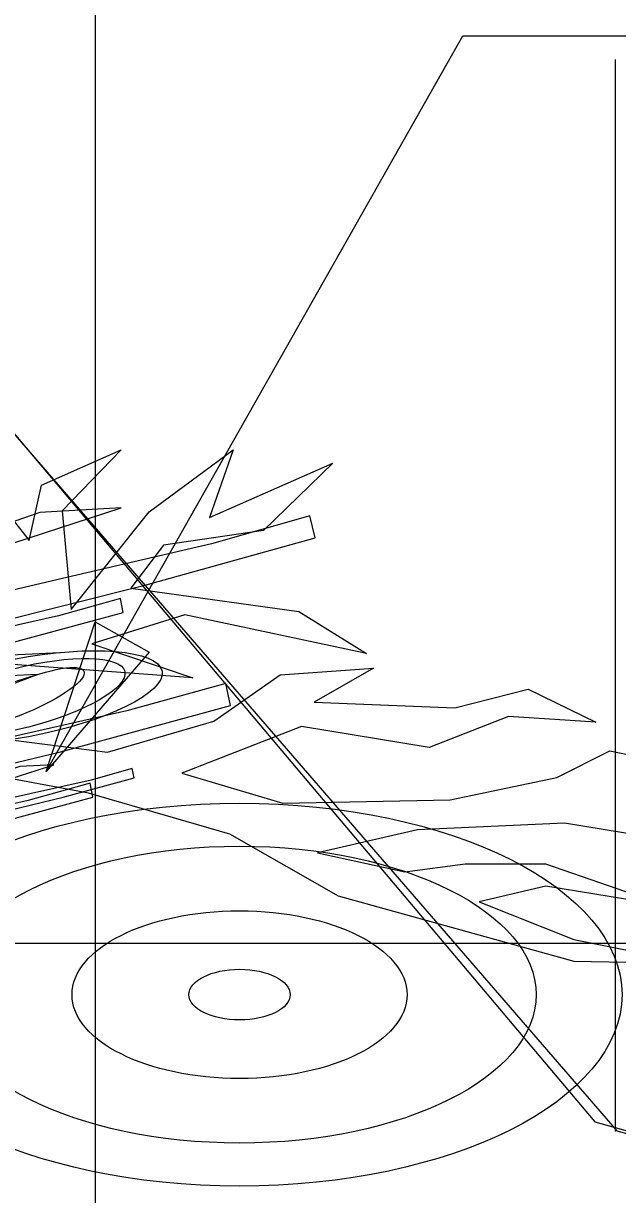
# Model space of a CAD drawing. Extents: x 1578769 to 1579225, y 724002 to 724828.
# Drawn here: x 1578880.951 to 1578883.259, y 724446.499 to 724451.044 of the extents above; entities that cross this region are included whole.
import ezdxf

# ---------------------------------------------------------------- set-up
doc = ezdxf.new("R2010")
doc.units = 0
for name, color, linetype in [('1', 7, 'Continuous'), ('Default', 7, 'Continuous'), ('G-ANNO-SYMB', 7, 'Continuous'), ('Old_Level_1', 7, 'Continuous'), ('Old_Level_41', 7, 'Continuous'), ('R_Exist Surface', 7, 'Continuous')]:
    doc.layers.add(name, color=color, linetype=linetype)

msp = doc.modelspace()

# ---------------------------------------------------------------- linework, layer by layer
at = {"layer": '1'}
msp.add_line((1578883.2512, 724446.7446), (1578883.2512, 724450.9041), dxfattribs=at)
msp.add_lwpolyline([(1578881.0386, 724448.1409), (1578882.6573, 724450.9962), (1578884.5293, 724450.9962)], dxfattribs=at)
msp.add_lwpolyline([(1578881.4389, 724448.6037), (1578881.0386, 724448.1409), (1578881.2301, 724448.722)], close=True, dxfattribs=at)
at = {"layer": 'Default'}
msp.add_lwpolyline([(1578841.2303, 724457.0713), (1578842.2603, 724457.0594), (1578863.3303, 724456.9426), (1578874.2903, 724456.8851), (1578876.4003, 724454.7965), (1578883.1703, 724446.7822), (1578901.0203, 724441.7105), (1578903.4503, 724441.0286), (1578909.9203, 724441.3768), (1578926.3203, 724442.247), (1578964.0903, 724446.5535), (1578966.7003, 724446.865), (1578977.3903, 724447.8421), (1578995.6903, 724449.505), (1578999.6003, 724449.8412), (1579038.5003, 724453.3659)], dxfattribs=at)
at = {"layer": 'G-ANNO-SYMB'}
for points in [[(1578878.2457, 724448.2657), (1578878.9065, 724448.3174), (1578879.2727, 724448.3904), (1578879.7735, 724448.5156), (1578880.1506, 724448.5347), (1578880.5457, 724448.5548), (1578880.9262, 724448.6467), (1578881.339, 724448.7583), (1578881.328, 724448.8122), (1578881.0876, 724448.7456), (1578880.7232, 724448.6636), (1578880.4109, 724448.5933), (1578880.529, 724448.7263), (1578880.87, 724448.8342), (1578880.6724, 724448.8242), (1578880.4176, 724448.7387), (1578880.3281, 724448.6435), (1578880.0821, 724448.6038), (1578879.6691, 724448.5828), (1578879.2922, 724448.473), (1578878.646, 724448.3495), (1578878.2131, 724448.3366)], [(1578876.8055, 724447.6084), (1578877.8629, 724447.6911), (1578878.4488, 724447.808), (1578879.25, 724448.0082), (1578879.8534, 724448.0389), (1578880.4856, 724448.071), (1578881.0944, 724448.218), (1578881.7548, 724448.3966), (1578881.7373, 724448.4828), (1578881.3526, 724448.3762), (1578880.7696, 724448.245), (1578880.2699, 724448.1326), (1578880.4589, 724448.3453), (1578881.0044, 724448.5181), (1578880.6883, 724448.5021), (1578880.2806, 724448.3653), (1578880.1374, 724448.2129), (1578879.7439, 724448.1494), (1578879.083, 724448.1158), (1578878.48, 724447.9401), (1578877.446, 724447.7425), (1578876.7535, 724447.7219)], [(1578878.1274, 724447.5493), (1578878.7882, 724447.601), (1578879.1544, 724447.674), (1578879.6552, 724447.7992), (1578880.0323, 724447.8183), (1578880.4274, 724447.8384), (1578880.8079, 724447.9303), (1578881.2207, 724448.0419), (1578881.2098, 724448.0958), (1578880.9693, 724448.0291), (1578880.6049, 724447.9472), (1578880.2926, 724447.8769), (1578880.4107, 724448.0098), (1578880.7517, 724448.1178), (1578880.5541, 724448.1078), (1578880.2993, 724448.0223), (1578880.2098, 724447.9271), (1578879.9639, 724447.8874), (1578879.5508, 724447.8664), (1578879.174, 724447.7566), (1578878.5277, 724447.6331), (1578878.0949, 724447.6202)]]:
    msp.add_lwpolyline(points, close=True, dxfattribs=at)
msp.add_lwpolyline([(1578880.3029, 724448.0013), (1578880.3335, 724447.9537), (1578880.3374, 724447.9547), (1578880.5888, 724447.9675), (1578880.8522, 724447.9808), (1578881.1059, 724448.0421), (1578881.381, 724448.1165), (1578881.3737, 724448.1524), (1578881.2134, 724448.108), (1578880.9705, 724448.0533), (1578880.7623, 724448.0065), (1578880.8411, 724448.0951), (1578881.0684, 724448.1671), (1578880.9367, 724448.1604), (1578880.7668, 724448.1034), (1578880.7071, 724448.04), (1578880.5431, 724448.0135), (1578880.3029, 724448.0013)], dxfattribs=at)
at = {"layer": 'Old_Level_1'}
for p, q in [((1578881.021, 724449.2517), (1578881.3308, 724449.3894)), ((1578881.3308, 724449.3894), (1578881.101, 724449.153)), ((1578881.4399, 724449.1486), (1578881.766, 724449.3898)), ((1578881.766, 724449.3898), (1578881.6739, 724449.1273)), ((1578881.6739, 724449.1273), (1578882.1523, 724449.3383)), ((1578882.1523, 724449.3383), (1578881.8834, 724449.0758)), ((1578880.7869, 724449.2731), (1578880.9737, 724449.0372)), ((1578880.9737, 724449.0372), (1578881.021, 724449.2517)), ((1578881.101, 724449.153), (1578881.136, 724448.7701)), ((1578881.136, 724448.7701), (1578881.4399, 724449.1486)), ((1578881.8834, 724449.0758), (1578881.4946, 724449.02)), ((1578881.4946, 724449.02), (1578881.3686, 724448.852)), ((1578881.3686, 724448.852), (1578882.0207, 724448.762)), ((1578882.0207, 724448.762), (1578882.2837, 724448.5985)), ((1578881.5785, 724448.7491), (1578881.2169, 724448.637)), ((1578882.2837, 724448.5985), (1578881.5785, 724448.7491)), ((1578881.2169, 724448.637), (1578881.6096, 724448.5041)), ((1578878.0618, 724448.4592), (1578881.0917, 724448.603)), ((1578881.6096, 724448.5041), (1578880.8569, 724448.5599)), ((1578881.9483, 724448.5168), (1578882.311, 724448.5427)), ((1578882.311, 724448.5427), (1578882.0805, 724448.4097)), ((1578881.691, 724448.3364), (1578881.9483, 724448.5168)), ((1578882.6273, 724448.3883), (1578882.9112, 724448.4611)), ((1578882.9112, 724448.4611), (1578883.175, 724448.3323)), ((1578882.0805, 724448.4097), (1578882.6273, 724448.3883)), ((1578882.8357, 724448.354), (1578882.5267, 724448.2337)), ((1578883.175, 724448.3323), (1578882.8357, 724448.354)), ((1578881.2781, 724448.2155), (1578881.691, 724448.3364)), ((1578882.0306, 724448.3154), (1578881.5658, 724448.1341)), ((1578882.5267, 724448.2337), (1578882.0306, 724448.3154)), ((1578880.8087, 724448.2757), (1578881.2781, 724448.2155)), ((1578883.0234, 724448.1174), (1578883.2294, 724448.2207)), ((1578883.2294, 724448.2207), (1578883.621, 724448.1394)), ((1578881.2036, 724448.0569), (1578880.5507, 724448.1798)), ((1578881.5658, 724448.1341), (1578881.9592, 724448.0182)), ((1578882.6091, 724448.031), (1578883.0234, 724448.1174)), ((1578881.7528, 724447.8982), (1578881.2036, 724448.0569)), ((1578881.9592, 724448.0182), (1578882.6091, 724448.031)), ((1578883.0529, 724447.9409), (1578882.4812, 724447.9153)), ((1578883.4965, 724447.8681), (1578883.0529, 724447.9409)), ((1578882.1747, 724447.6575), (1578881.7528, 724447.8982)), ((1578882.4812, 724447.9153), (1578882.0933, 724447.8251)), ((1578882.0933, 724447.8251), (1578882.433, 724447.7522)), ((1578882.433, 724447.7522), (1578882.6666, 724447.7824)), ((1578882.6666, 724447.7824), (1578882.9788, 724447.7822)), ((1578882.9788, 724447.7822), (1578883.45, 724447.6194)), ((1578882.9806, 724447.6964), (1578882.7217, 724447.6359)), ((1578883.45, 724447.6194), (1578882.9806, 724447.6964)), ((1578883.0908, 724447.4037), (1578882.1747, 724447.6575)), ((1578882.7217, 724447.6359), (1578883.0889, 724447.4894)), ((1578883.0889, 724447.4894), (1578883.5586, 724447.3952)), ((1578883.5586, 724447.3952), (1578883.0908, 724447.4037))]:
    msp.add_line(p, q, dxfattribs=at)
for centre, major_axis, ratio in [((1578880.9418, 724448.4268), (-0.5478, -0.1035), 0.275395), ((1578880.9418, 724448.4268), (-0.4024, -0.1031), 0.281195), ((1578880.9418, 724448.4268), (-0.2444, -0.1034), 0.233303), ((1578881.7905, 724447.2751), (1.4858, 0), 0.5), ((1578881.7905, 724447.2751), (1.152, 0), 0.5), ((1578881.7905, 724447.2751), (0.6509, 0), 0.5), ((1578881.7905, 724447.2751), (0.1966, 0), 0.5)]:
    msp.add_ellipse(centre, major_axis=major_axis, ratio=ratio, dxfattribs=at)
at = {"layer": 'Old_Level_41'}
msp.add_line((1578881.2303, 724437.4737), (1578881.2303, 724467.4737), dxfattribs=at)
msp.add_lwpolyline([(1578877.1551, 724448.2279), (1578878.2102, 724448.3174), (1578878.7931, 724448.4379), (1578879.5891, 724448.6434), (1578880.1917, 724448.6779), (1578880.8229, 724448.714), (1578881.4279, 724448.8649), (1578882.0837, 724449.0478), (1578882.064, 724449.1338), (1578881.682, 724449.0248), (1578881.1024, 724448.8899), (1578880.6057, 724448.7742), (1578880.7892, 724448.9882), (1578881.3302, 724449.1645), (1578881.0146, 724449.1464), (1578880.6105, 724449.007), (1578880.4712, 724448.8537), (1578880.0793, 724448.7877), (1578879.4193, 724448.7499), (1578878.8209, 724448.5703), (1578877.7921, 724448.3661), (1578877.1001, 724448.341)], close=True, dxfattribs=at)
msp.add_lwpolyline([(1578921.2303, 724447.4737), (1578821.2303, 724447.4737)], dxfattribs=at)
at = {"layer": 'R_Exist Surface'}
msp.add_lwpolyline([(1578821.2303, 724457.0959), (1578841.2026, 724457.0731), (1578846.2342, 724457.0731), (1578848.2493, 724457.0932), (1578849.212, 724457.0151), (1578855.2225, 724457.0281), (1578858.2375, 724457.0216), (1578859.2523, 724457.0346), (1578860.202, 724456.9175), (1578863.1422, 724456.9565), (1578870.1545, 724456.9565), (1578871.1481, 724456.8987), (1578871.4213, 724456.8727), (1578874.2445, 724456.8987), (1578875.1161, 724456.0135), (1578876.1829, 724454.946), (1578880.2119, 724450.2709), (1578880.8595, 724449.5135), (1578883.2557, 724446.7468), (1578884.9705, 724446.2805), (1578895.0791, 724443.3873), (1578896.2567, 724443.0569)], dxfattribs=at)

doc.saveas('drawing.dxf')
